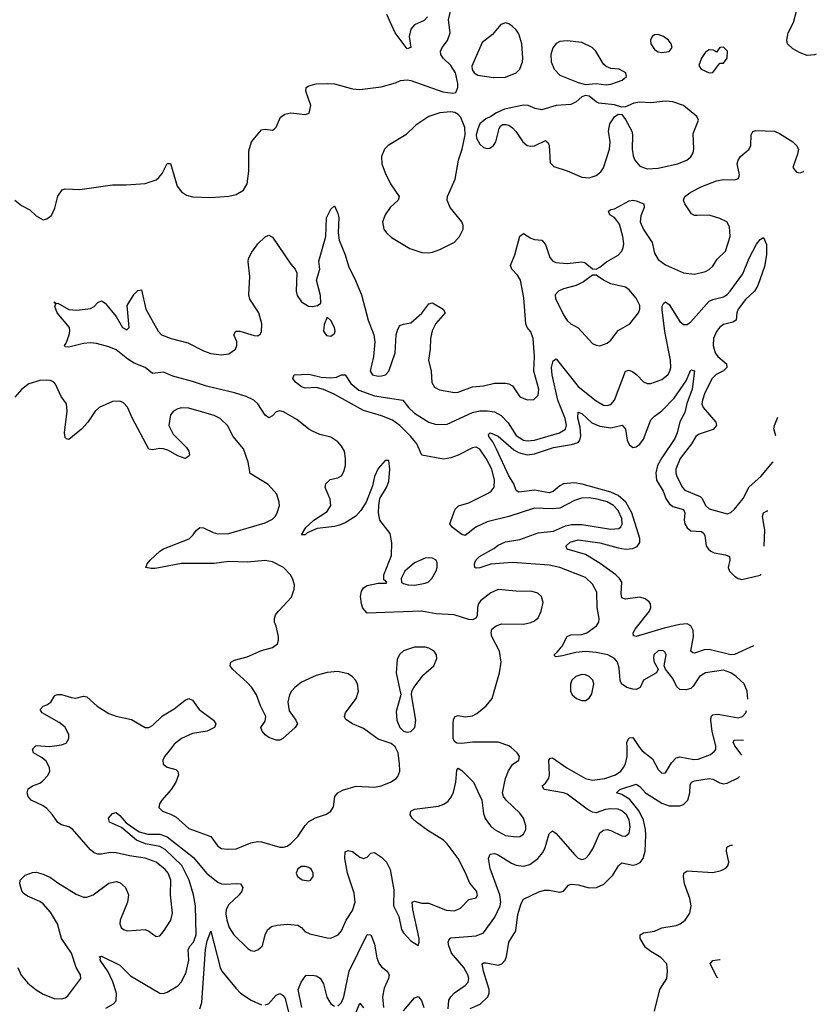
# Model space of a CAD drawing. Header units: inches. Extents: x 1449094 to 1618372, y 389908 to 534307.
# Tile 265 of 494: x 1602900 to 1607279, y 418588 to 424002. Entities that reach past the tile are written whole.
import ezdxf

# ---------------------------------------------------------------- set-up
doc = ezdxf.new("R2010")
doc.units = ezdxf.units.IN
doc.header["$MEASUREMENT"] = 0
doc.layers.add('B6401', color=7, linetype='Continuous')
doc.layers.add('B6402', color=7, linetype='Continuous')

msp = doc.modelspace()

# ---------------------------------------------------------------- linework, layer by layer
at = {"layer": 'B6401', "color": 5}
for points, elevation in [([(1602890, 418790.8), (1602909.1, 418749.1), (1602945.1, 418705.1), (1602990, 418668.5), (1603030, 418643.1), (1603090, 418620.4), (1603130, 418618), (1603150, 418624), (1603164.8, 418635.2), (1603236, 418730), (1603235.1, 418750), (1603209.7, 418789.7), (1603184.8, 418870), (1603129.8, 418950), (1603108.6, 419030), (1603070, 419094.7), (1603030, 419140.5), (1603010, 419154), (1602942.4, 419182.4), (1602919, 419199), (1602911.7, 419211.7), (1602900.7, 419250), (1602902.9, 419270), (1602930, 419298.4), (1602970, 419313.7), (1602990, 419314.6), (1603030, 419304.4), (1603070, 419285), (1603110, 419255.4), (1603210, 419194.5), (1603250, 419176.5), (1603270, 419177.1), (1603303.5, 419190), (1603390, 419254.2), (1603430, 419263.6), (1603450, 419257.8), (1603482.6, 419230), (1603497.8, 419190), (1603492.8, 419150), (1603451.7, 419050), (1603450.3, 419030), (1603458.4, 419010), (1603470, 418999.5), (1603491.7, 418991.7), (1603590, 418998.7), (1603610.3, 418990.3), (1603650, 418960.5), (1603670, 418964.9), (1603690, 418987.7), (1603730.9, 419050), (1603739.3, 419090), (1603728.8, 419190), (1603730.7, 419270), (1603716.8, 419310), (1603700.4, 419330), (1603649.7, 419370), (1603590, 419392.4), (1603504.2, 419404.2), (1603430, 419421.5), (1603397.5, 419422.5), (1603350, 419413.7), (1603330, 419413.7), (1603310, 419421.1), (1603290, 419438), (1603190, 419551.5), (1603170, 419563.5), (1603130, 419575.4), (1603110, 419588), (1603081, 419630), (1603050, 419664.4), (1603030, 419679.2), (1602962.9, 419710), (1602946, 419730), (1602940.5, 419750), (1602947.3, 419772.7), (1602971.1, 419788.9), (1603010, 419803.6), (1603024.8, 419815.2), (1603054.3, 419845.7), (1603065.1, 419870), (1603064.7, 419890), (1603045.9, 419925.9), (1603024.1, 419944.1), (1602976, 419970), (1602970, 419991), (1602979.3, 420000)], 480), ([(1603373.9, 418566.1), (1603415.6, 418590), (1603430, 418607.4), (1603432.3, 418650), (1603412, 418712), (1603387.2, 418767.2), (1603342.5, 418830), (1603343.7, 418843.7), (1603339, 418850), (1603350, 418851.9), (1603450, 418804), (1603510, 418744.6), (1603670, 418648.9), (1603690, 418647.6), (1603710, 418654.6), (1603770, 418690.3), (1603790, 418712.2), (1603816.1, 418763.9), (1603829.9, 418830), (1603826.7, 418890), (1603837.3, 418910), (1603856.4, 418930), (1603870.3, 418970), (1603866.6, 419130), (1603855.9, 419190), (1603832.4, 419270), (1603791.1, 419351.1), (1603700.1, 419440.1), (1603670, 419456.1), (1603591.5, 419470), (1603542.5, 419490), (1603459.5, 419559.5), (1603393.7, 419590), (1603388.8, 419611.2), (1603410, 419638), (1603430, 419642.4), (1603450, 419626.7), (1603485.8, 419585.8), (1603556.8, 419536.8), (1603604.5, 419524.5), (1603670, 419524), (1603710, 419509), (1603856.2, 419396.2), (1603926.4, 419310), (1603990, 419260.2), (1604010, 419251.1), (1604030, 419249.3), (1604090, 419253.2), (1604114, 419250), (1604127, 419230), (1604120.9, 419210), (1604106.3, 419190), (1604050, 419137.7), (1604035.9, 419110), (1604033.7, 419086.3), (1604038.7, 419050), (1604050.9, 419010), (1604077.2, 418970), (1604154.4, 418894.4), (1604170, 418883.8), (1604190, 418879.5), (1604210, 418886.7), (1604234.3, 418910), (1604249.8, 418970), (1604262.6, 418997.4), (1604284.5, 419015.5), (1604316.1, 419023.9), (1604370, 419027.8), (1604430, 419022.3), (1604450, 419010.4), (1604468.5, 418988.5), (1604494.8, 418974.8), (1604590, 418952.9), (1604610, 418951.7), (1604651.3, 418970), (1604670, 418992.7), (1604694.2, 419050), (1604730, 419103.6), (1604743.9, 419150), (1604739.3, 419199.3), (1604702.3, 419310), (1604688.3, 419390), (1604690, 419426), (1604705.6, 419434.4), (1604730, 419428.9), (1604770, 419397.8), (1604790, 419390.3), (1604810, 419397.1), (1604830, 419419.3), (1604850, 419422.6), (1604890, 419397.1), (1604917.5, 419370), (1604936.1, 419330), (1604957.5, 419217.5), (1604954.9, 419130), (1604983.7, 419070), (1604999.9, 418999.9), (1605010, 418980.7), (1605050, 418936.3), (1605090, 418911.3), (1605097, 418930), (1605095.6, 418950), (1605060.9, 419110), (1605058, 419150), (1605070, 419156), (1605110, 419144), (1605150, 419143.8), (1605245.5, 419105.5), (1605290, 419101.2), (1605323.6, 419116.4), (1605370, 419164.9), (1605410, 419173.4), (1605416.1, 419190), (1605411.5, 419210), (1605375, 419255), (1605350, 419315.1), (1605310, 419389.5), (1605251, 419470), (1605230, 419490.7), (1605143.8, 419543.8), (1605081.7, 419590), (1605059.1, 419610), (1605046.3, 419630), (1605049.6, 419650), (1605070, 419660.3), (1605202.5, 419677.5), (1605231.9, 419688.1), (1605255, 419705), (1605272.9, 419727.1), (1605285.6, 419754.4), (1605298.5, 419810), (1605304, 419876), (1605310, 419886.8), (1605330, 419874.4), (1605394.7, 419810), (1605441.6, 419710), (1605450, 419637.3), (1605459.8, 419610), (1605488.9, 419570), (1605510, 419550.1), (1605570, 419516.3), (1605630, 419509.3), (1605650, 419511.2), (1605670, 419524), (1605682.2, 419550), (1605682.4, 419570), (1605670, 419611.2), (1605650, 419639.7), (1605574.2, 419710), (1605559.8, 419730), (1605554.8, 419750), (1605571.4, 419830), (1605587.3, 419872.7), (1605610, 419905.8), (1605643.6, 419930), (1605648, 419950), (1605635.4, 419970), (1605601.1, 420000)], 460), ([(1603736, 420000), (1603696.5, 419950), (1603687.4, 419930), (1603689.1, 419909.1), (1603710, 419892.2), (1603758.3, 419878.3), (1603768.6, 419868.6), (1603773.1, 419850), (1603759.1, 419810), (1603733.2, 419770), (1603681.3, 419710), (1603669, 419690), (1603665.7, 419670), (1603684.9, 419650), (1603730, 419633.8), (1603758.3, 419618.3), (1603830, 419554.2), (1603950, 419510.2), (1603990, 419458), (1604010, 419445.5), (1604040.5, 419440.5), (1604090, 419443.2), (1604170, 419475.2), (1604210, 419483.5), (1604230, 419481.6), (1604330, 419453), (1604350, 419452.3), (1604370, 419457.8), (1604390, 419471.5), (1604428.7, 419511.3), (1604469.3, 419570.7), (1604490, 419592.4), (1604527, 419613), (1604586.2, 419633.8), (1604611.5, 419650), (1604626.1, 419673.9), (1604632.6, 419730), (1604648.7, 419751.3), (1604674.9, 419765.1), (1604750, 419786.9), (1604850, 419782), (1604886.6, 419790), (1604938.4, 419810), (1604970.6, 419829.4), (1604979.4, 419840.6), (1604990.8, 419869.2), (1604988.8, 419910), (1604980.3, 419970), (1604965.8, 420000)], 480), ([(1605256.4, 418563.6), (1605259.8, 418610), (1605269.8, 418630), (1605290, 418651.9), (1605350, 418691.4), (1605365, 418710), (1605369.1, 418730), (1605364.1, 418750), (1605341.3, 418790), (1605273.2, 418870), (1605259.1, 418910), (1605255.8, 418930), (1605259, 418941), (1605270, 418953.4), (1605410, 418964.8), (1605450, 418980.6), (1605512.1, 419067.9), (1605541.4, 419130), (1605545.2, 419150), (1605540.2, 419190), (1605486.1, 419333.9), (1605478, 419390), (1605486, 419414), (1605510, 419416.5), (1605530, 419409.1), (1605603.6, 419363.6), (1605630, 419352.7), (1605670, 419348), (1605703.9, 419356.1), (1605748.5, 419390), (1605776.7, 419423.3), (1605789.3, 419450.7), (1605810, 419526), (1605830, 419542), (1605850, 419527.8), (1605950, 419411.3), (1605970, 419391.6), (1605990, 419383.6), (1606010, 419390.3), (1606030, 419411.5), (1606053, 419447), (1606089.9, 419530.1), (1606110, 419546.5), (1606130, 419549.4), (1606150, 419543.5), (1606210, 419515), (1606230, 419513.5), (1606251.1, 419530), (1606256.6, 419563.4), (1606250, 419602.4), (1606235.9, 419630), (1606210, 419652.2), (1606190, 419660.2), (1606150, 419663.4), (1606121.2, 419658.8), (1606070, 419641.6), (1606050, 419644), (1606020.5, 419660.5), (1605910, 419743), (1605890, 419750.5), (1605784, 419770), (1605772.7, 419790), (1605790, 419804.9), (1605808.3, 419831.7), (1605812, 419850), (1605809.8, 419930.2), (1605818, 419942), (1605830, 419944.2), (1605908.6, 419888.6), (1606010, 419829.6), (1606050, 419821.3), (1606116.9, 419830), (1606176.4, 419850), (1606204.6, 419870), (1606219.8, 419890), (1606230.5, 419910), (1606239.9, 419950), (1606239, 420000)], 440), ([(1606308.4, 420000), (1606321.4, 419981.4), (1606378.6, 419938.6), (1606410, 419879.5), (1606430, 419859.5), (1606450, 419860.4), (1606484, 419916), (1606510, 419942.7), (1606530, 419948.1), (1606605.6, 419934.4), (1606630, 419936.3), (1606698.3, 419961.7), (1606720.7, 419979.3), (1606726.6, 419990), (1606726.7, 420000)], 440), ([(1606870.3, 419957.6), (1606838.5, 420000)], 420), ([(1605375.9, 418564.1), (1605430.7, 418589.3), (1605473.1, 418630), (1605480.4, 418650), (1605480.9, 418670), (1605449.2, 418770.8), (1605443.1, 418810), (1605450, 418816.1), (1605464.1, 418815.9), (1605530, 418804.1), (1605550, 418810.2), (1605568.2, 418830), (1605575.8, 418850), (1605588.7, 418930), (1605627.5, 418992.5), (1605638.9, 419081.1), (1605657.3, 419142.7), (1605670, 419166.7), (1605754.2, 419205.8), (1605784.9, 419215.1), (1605810, 419215.5), (1605870, 419205.5), (1605889.3, 419210), (1605917.6, 419242.4), (1605931.8, 419248.2), (1605970, 419245.1), (1606031.2, 419228.8), (1606070.4, 419229.6), (1606110.9, 419249.1), (1606134.2, 419270), (1606161.7, 419298.3), (1606191.4, 419348.6), (1606210, 419366.5), (1606270, 419354), (1606290, 419356), (1606311.5, 419368.5), (1606328, 419390), (1606338.7, 419430), (1606342.7, 419517.3), (1606341.2, 419550), (1606330, 419599.8), (1606306.5, 419650), (1606253.8, 419713.8), (1606210, 419742.1), (1606180.9, 419750), (1606199.6, 419770), (1606290, 419798.3), (1606310, 419786.5), (1606340.9, 419750), (1606430, 419693.3), (1606470, 419679.8), (1606530, 419680.2), (1606550, 419687.5), (1606572.6, 419710), (1606584.6, 419750), (1606586.5, 419793.5), (1606594.3, 419810), (1606610, 419816.8), (1606690, 419829.5), (1606710, 419826.3), (1606750, 419805), (1606770, 419800.7), (1606790, 419803.8), (1606850, 419832.8), (1606857.8, 419839.8)], 420), ([(1606389.5, 418550.5), (1606418.4, 418670), (1606458.4, 418730), (1606461.6, 418770), (1606457.6, 418810), (1606425.5, 418845.5), (1606370, 418878), (1606340.8, 418900.8), (1606311.6, 418950), (1606311.3, 418970), (1606330, 418980.2), (1606390, 418989.3), (1606430, 419007.7), (1606510, 419020.7), (1606531.8, 419030), (1606558, 419050), (1606585.1, 419090), (1606591, 419129), (1606584.1, 419170), (1606555.8, 419250), (1606548.7, 419290), (1606552, 419310), (1606570, 419322), (1606710, 419313), (1606756, 419324), (1606782.6, 419337.4), (1606794, 419350), (1606798.9, 419370), (1606786, 419430), (1606788.4, 419451.6), (1606810, 419462.2), (1606817.9, 419464)], 380), ([(1603890, 418563.2), (1603901.7, 418598.3), (1603921.8, 418890), (1603930, 418937.1), (1603950, 418990.7), (1604001.3, 418790), (1604011.2, 418770), (1604090, 418674.7), (1604114.7, 418650), (1604172.9, 418610), (1604230, 418585.1)], 440), ([(1604650, 418578), (1604670, 418597.6), (1604682.9, 418630), (1604712.1, 418770), (1604810, 418972), (1604830, 418970.4), (1604836.4, 418956.4), (1604850, 418918), (1604863.3, 418843.3), (1604874.6, 418814.6), (1604890, 418794.2), (1604919.6, 418770), (1604931.4, 418750), (1604928.3, 418730), (1604903, 418677), (1604895.1, 418630), (1604900.6, 418570)], 440), ([(1606740.4, 418732.9), (1606735, 418735), (1606695.8, 418810), (1606711, 418829), (1606750, 418833.8), (1606751.1, 418833.7)], 360), ([(1604450.6, 418570), (1604431.2, 418670), (1604447.8, 418710), (1604474, 418746), (1604510, 418748.9), (1604530, 418744.9), (1604552.6, 418732.6), (1604570, 418700.7), (1604588, 418628), (1604610.4, 418590), (1604630, 418577.4)], 440), ([(1604250, 418584.6), (1604268.5, 418591.5), (1604310, 418637.6), (1604330, 418648.2), (1604342, 418642), (1604352.8, 418632.8), (1604359.4, 418619.4), (1604382, 418530)], 440), ([(1604750, 418544.9), (1604770, 418594.9), (1604790, 418568.2)], 420), ([(1605010, 418552.5), (1605070, 418622.9), (1605090, 418630.2), (1605109.4, 418609.4), (1605122.2, 418570)], 440)]:
    msp.add_lwpolyline(points, dxfattribs=dict(at, elevation=elevation))
at = {"layer": 'B6401', "color": 5, "elevation": 480}
msp.add_lwpolyline([(1604470, 419346), (1604450, 419345.2), (1604430, 419332.7), (1604420.7, 419310), (1604427.3, 419290), (1604453.2, 419273.2), (1604490, 419266.7), (1604499, 419270), (1604514, 419290), (1604514, 419310), (1604505.2, 419330), (1604490, 419340.9)], close=True, dxfattribs=at)
at = {"layer": 'B6402', "color": 5}
for points, elevation in [([(1602874.3, 423010), (1602910, 422981.3), (1602955.9, 422955.9), (1602990, 422923.8), (1603030, 422902), (1603050, 422907.3), (1603074.3, 422925.7), (1603093.7, 422966.3), (1603110, 423031), (1603133.6, 423066.4), (1603150, 423073), (1603230, 423068.2), (1603410, 423094.4), (1603485.8, 423094.2), (1603590, 423102.4), (1603650, 423121.7), (1603665.8, 423134.2), (1603683.1, 423156.9), (1603710, 423210.8), (1603730, 423211), (1603766.6, 423086.6), (1603790, 423054.9), (1603817, 423037), (1603850, 423028), (1603950, 423024.2), (1604050, 423031.4), (1604090, 423041.3), (1604130, 423065.3), (1604150, 423099.1), (1604159.4, 423170), (1604159.4, 423280.6), (1604174, 423330), (1604230, 423397.3), (1604250, 423400.7), (1604290, 423394.8), (1604298.9, 423401.1), (1604310, 423411), (1604334.2, 423465.8), (1604356.9, 423483.1), (1604390.4, 423490.4), (1604470, 423481), (1604492.3, 423487.7), (1604501.2, 423530), (1604473.2, 423610), (1604475.3, 423630), (1604490, 423638.8), (1604529.6, 423650.4), (1604590, 423652.2), (1604630, 423648.8), (1604730, 423622), (1604770, 423619.1), (1604887.3, 423632.7), (1604965.6, 423654.4), (1604992.9, 423667.1), (1605030, 423670.8), (1605050, 423667.3), (1605225.8, 423605.8), (1605282, 423598), (1605297.2, 423602.8), (1605309, 423630), (1605309.3, 423650.7), (1605296.2, 423710), (1605270, 423749.6), (1605227.3, 423790), (1605215.1, 423810), (1605213.3, 423830), (1605222.4, 423850), (1605252.2, 423887.8), (1605267.1, 423930), (1605258.3, 424001.7), (1605277.6, 424090)], 480), ([(1607279.5, 423813.1), (1607269.5, 423809.5), (1607230, 423805.6), (1607190, 423820.5), (1607150, 423842.9), (1607120.9, 423870), (1607117, 423890), (1607124.2, 423930), (1607153.7, 423986.3), (1607170.7, 424050)], 460), ([(1605142, 424018), (1605122.9, 423997.1), (1605070, 423973.3), (1605050.4, 423950), (1605041.6, 423910), (1605051, 423850), (1605030, 423842), (1604964.4, 423930), (1604918, 424030)], 480), ([(1605601.1, 420000), (1605589.6, 420010), (1605530, 420029.8), (1605390.2, 420029.8), (1605330, 420022), (1605303.3, 420023.3), (1605290, 420033.2), (1605283, 420050), (1605282.6, 420130), (1605285.6, 420154.4), (1605294, 420170), (1605310, 420175.8), (1605350, 420169.1), (1605390, 420174.2), (1605413.1, 420186.9), (1605464.7, 420230), (1605497.4, 420270), (1605537.5, 420410), (1605547.2, 420470), (1605537.2, 420530), (1605495.8, 420610), (1605491.5, 420630), (1605496.2, 420650), (1605519.3, 420670), (1605550, 420680.9), (1605670, 420678.6), (1605710, 420686.9), (1605730, 420696.5), (1605750, 420714), (1605766.8, 420750), (1605777.7, 420797.7), (1605769.5, 420830), (1605748.4, 420848.4), (1605718, 420858), (1605630, 420860.3), (1605530, 420869.7), (1605490.5, 420850), (1605434.1, 420805.9), (1605423.1, 420790), (1605417.6, 420770), (1605415.3, 420724.7), (1605408.2, 420711.8), (1605390, 420702.9), (1605370, 420703.6), (1605288.8, 420728.8), (1605190, 420734.8), (1605109.9, 420749.9), (1604810, 420738.9), (1604786.8, 420766.8), (1604779.5, 420790), (1604773.4, 420830), (1604779.3, 420860.7), (1604790, 420878), (1604810, 420891.7), (1604870, 420903), (1604915.3, 420904.7), (1604918, 420910), (1604902.7, 420922.7), (1604902, 420950), (1604944.2, 421055.8), (1604945.5, 421125.5), (1604937.4, 421177.4), (1604879.6, 421250), (1604873.3, 421290), (1604874, 421330), (1604880.9, 421370), (1604917, 421430), (1604930, 421462), (1604935.6, 421530), (1604930, 421578), (1604910, 421579), (1604870, 421534.5), (1604850.3, 421490), (1604840.3, 421439.7), (1604804.2, 421350), (1604775.9, 421304.1), (1604747.9, 421272.1), (1604690, 421236.4), (1604657.7, 421222.3), (1604630, 421215), (1604535.5, 421204.5), (1604479.8, 421180.2), (1604470, 421169.4), (1604450, 421169.2), (1604473.2, 421210), (1604517.6, 421250), (1604590, 421298.3), (1604610.9, 421330), (1604606.5, 421366.5), (1604579.6, 421430), (1604583.6, 421450), (1604606.2, 421473.8), (1604650, 421483.2), (1604670, 421494.4), (1604682.7, 421517.3), (1604690.8, 421550), (1604691.6, 421590), (1604685.1, 421630), (1604670, 421657.6), (1604650, 421680.5), (1604610, 421706.6), (1604550, 421722.2), (1604510, 421739.8), (1604490, 421751), (1604424.6, 421804.6), (1604350, 421846.6), (1604330, 421850.9), (1604310, 421845.7), (1604290, 421824.7), (1604270, 421813.3), (1604250, 421827.8), (1604209.7, 421890), (1604186.6, 421910), (1604145.6, 421930), (1604080.5, 421950), (1603926.7, 421986.7), (1603850, 422013.5), (1603742.3, 422042.3), (1603690, 422064.2), (1603630, 422056.2), (1603589.8, 422089.8), (1603530, 422113.1), (1603494.8, 422134.8), (1603430, 422186.9), (1603390, 422204), (1603322.4, 422222.4), (1603290, 422224.7), (1603250, 422221.1), (1603170, 422202.4), (1603150, 422204), (1603146, 422210), (1603156.2, 422223.8), (1603172.3, 422270), (1603176, 422290), (1603173.2, 422310), (1603105.6, 422390), (1603094, 422426), (1603098, 422438), (1603089.5, 422450.5), (1603101, 422441), (1603110, 422442.8), (1603170, 422408), (1603215.1, 422404.9), (1603290, 422414), (1603310, 422426), (1603330, 422446.8), (1603350, 422456), (1603370, 422442.8), (1603430.5, 422370.5), (1603466, 422310), (1603490, 422297.3), (1603502.7, 422310), (1603491.6, 422430), (1603530, 422492.7), (1603550, 422512.7), (1603570, 422516), (1603594, 422410), (1603660.9, 422290), (1603679.5, 422270), (1603732.7, 422250), (1603824.6, 422224.6), (1603910, 422182.1), (1603950, 422167.2), (1604010, 422159.4), (1604050, 422165.7), (1604086, 422190), (1604094.2, 422210), (1604093.1, 422233.1), (1604078, 422270), (1604088.7, 422290), (1604110, 422290.3), (1604190, 422265.7), (1604210, 422263.7), (1604224.4, 422275.6), (1604230, 422286.8), (1604230.6, 422330), (1604215.5, 422390), (1604165.9, 422465.9), (1604159.1, 422490), (1604164.4, 422590), (1604155.6, 422670), (1604158.4, 422690), (1604176.1, 422723.9), (1604209.8, 422770.2), (1604250, 422807.7), (1604270, 422817.3), (1604290, 422806.8), (1604390, 422658), (1604414.8, 422630), (1604422.8, 422610), (1604419.5, 422510), (1604426.3, 422486.3), (1604450, 422450.4), (1604487.7, 422427.7), (1604510, 422424.9), (1604538, 422430), (1604556.5, 422443.5), (1604553.8, 422486.2), (1604531.8, 422570), (1604549.6, 422630), (1604545.3, 422674.7), (1604582.5, 422810), (1604587.1, 422912.9), (1604610, 422960.7), (1604630, 422978), (1604650, 422936), (1604654.4, 422914.4), (1604651.1, 422830), (1604657.2, 422790), (1604689.2, 422710), (1604710, 422640.7), (1604741.2, 422581.2), (1604779.7, 422490), (1604815, 422350), (1604847.2, 422270), (1604851.6, 422230), (1604844.7, 422150), (1604827.2, 422070), (1604839.1, 422050), (1604870, 422041.7), (1604890, 422043.1), (1604912, 422050), (1604929.5, 422070), (1604964.7, 422170), (1604969.7, 422270), (1604978.9, 422301.1), (1604990, 422320.5), (1605010, 422328.8), (1605050, 422336), (1605110.6, 422389.4), (1605150, 422439.1), (1605170, 422446), (1605228, 422410), (1605239.3, 422390), (1605187.8, 422332.2), (1605168, 422292), (1605158.3, 422250), (1605157.1, 422190), (1605148.4, 422130), (1605162.8, 422070), (1605166.7, 422006.7), (1605180.9, 421980.9), (1605207.1, 421967.1), (1605290, 421953.1), (1605310, 421954.3), (1605390, 421983.5), (1605450, 421988.6), (1605510, 422003), (1605570, 422004.5), (1605590, 422000.7), (1605610, 421988.9), (1605650, 421927.6), (1605690, 421911.6), (1605726, 421914), (1605750, 421937.3), (1605754.8, 421970), (1605725.9, 422070), (1605730.5, 422149.5), (1605722.8, 422250), (1605710, 422285.7), (1605690.7, 422310), (1605681.8, 422330), (1605672.5, 422472.5), (1605654, 422570), (1605636.9, 422596.9), (1605606, 422630), (1605598, 422650), (1605621.6, 422710), (1605650, 422811.3), (1605670, 422826.8), (1605710, 422800.5), (1605730, 422792.7), (1605771.3, 422790), (1605790, 422766), (1605813.8, 422693.8), (1605830, 422676.4), (1605847.8, 422667.8), (1605910, 422661.3), (1605990.6, 422670.6), (1606006.8, 422666.8), (1606050, 422632), (1606070, 422631.3), (1606090, 422641), (1606125.2, 422670), (1606190, 422707.2), (1606211.3, 422728.7), (1606217.8, 422750), (1606220.7, 422770), (1606216.2, 422810), (1606197.2, 422877.2), (1606170, 422915.1), (1606144, 422930), (1606137.2, 422950), (1606150, 422958), (1606170, 422962), (1606250, 423006.7), (1606270, 423010.4), (1606290, 423006.7), (1606330.8, 422990), (1606333, 422970), (1606315.4, 422924.6), (1606311.9, 422890), (1606328.6, 422848.6), (1606377.4, 422777.4), (1606390, 422719.1), (1606410, 422684.4), (1606450, 422654.7), (1606550.2, 422610.2), (1606610, 422603.6), (1606670, 422618.5), (1606690, 422629), (1606710, 422647.2), (1606735.3, 422684.7), (1606780.5, 422730), (1606805.8, 422810), (1606802.9, 422862.9), (1606787, 422890), (1606749.8, 422909.8), (1606690, 422927.8), (1606624.8, 422924.8), (1606610, 422926), (1606594.2, 422934.2), (1606557.6, 422990), (1606549.7, 423009.7), (1606557, 423030), (1606590, 423053.4), (1606650, 423085.3), (1606730, 423116.4), (1606770, 423124.4), (1606830, 423122.4), (1606851.8, 423128.2), (1606858, 423150), (1606845.1, 423210), (1606849.5, 423230), (1606863.6, 423250), (1606911.2, 423290), (1606920.4, 423310), (1606921, 423370), (1606930, 423388), (1606946.6, 423393.4), (1607048.8, 423388.8), (1607077.4, 423377.4), (1607151, 423330), (1607171, 423310), (1607181, 423290), (1607176.8, 423263.2), (1607150.8, 423190), (1607170, 423164), (1607190, 423160.7), (1607210, 423167.7), (1607211.2, 423169.8)], 460), ([(1606903, 420265.2), (1606900.3, 420310), (1606882.6, 420350), (1606839.7, 420390), (1606810, 420411.2), (1606770, 420425), (1606670, 420410.6), (1606637.8, 420390), (1606603, 420337), (1606590, 420324.6), (1606563.3, 420316.7), (1606530, 420319.4), (1606513.3, 420333.3), (1606490, 420379.7), (1606451.1, 420430), (1606443.7, 420450), (1606453.5, 420510), (1606446.2, 420526.2), (1606433.2, 420533.2), (1606410, 420531), (1606386.3, 420510), (1606383.6, 420490), (1606388.9, 420470), (1606410.8, 420430), (1606401.6, 420410), (1606330, 420371.2), (1606310.3, 420330), (1606290, 420319.2), (1606270, 420320.3), (1606238.4, 420330), (1606209.4, 420349.4), (1606201.3, 420370), (1606195.9, 420435.9), (1606186, 420470), (1606169.8, 420490), (1606132.6, 420510), (1606070, 420523.4), (1606010, 420527.5), (1605957.8, 420522.2), (1605883.5, 420503.5), (1605850, 420499.5), (1605842.4, 420502.4), (1605838, 420510), (1605855.6, 420524.4), (1605882.3, 420557.7), (1605910, 420610.2), (1605930, 420619), (1605990, 420621.7), (1606017.2, 420630), (1606070.9, 420670), (1606084.2, 420690), (1606086.3, 420710), (1606074.5, 420770), (1606073.5, 420853.5), (1606050, 420899.1), (1606010, 420934.8), (1605870.3, 420990.3), (1605810, 421002.4), (1605610, 421017.5), (1605490, 421007.7), (1605428.9, 420988.9), (1605410, 420985.8), (1605401.6, 420990), (1605399.8, 421010), (1605407.9, 421030), (1605428, 421050), (1605506, 421094), (1605530, 421112.3), (1605570, 421131), (1605650, 421144.1), (1605750, 421179.8), (1605835.6, 421190), (1605900.9, 421219.1), (1605933.5, 421226.5), (1605990, 421226.4), (1606150, 421200.7), (1606194.7, 421205.3), (1606205.8, 421214.2), (1606212.2, 421227.8), (1606210, 421259.6), (1606190, 421302.6), (1606165.4, 421330), (1606130, 421350.3), (1606073.9, 421366.1), (1606030, 421373), (1605988.6, 421371.4), (1605950, 421358.3), (1605870, 421316.2), (1605830, 421311.7), (1605730, 421316.3), (1605590, 421269.9), (1605470, 421241.8), (1605407.4, 421212.6), (1605350, 421165.1), (1605330, 421171.9), (1605279.6, 421210), (1605265.1, 421230), (1605294.3, 421310), (1605311.6, 421328.4), (1605370, 421346.4), (1605479, 421401), (1605492.9, 421410), (1605507.9, 421432.1), (1605509.9, 421470.1), (1605496.2, 421530), (1605465, 421590), (1605430, 421640.9), (1605410, 421651), (1605390, 421648.9), (1605310, 421608.1), (1605270, 421593.1), (1605230, 421585.2), (1605110, 421607.5), (1605083.1, 421670), (1605051.2, 421711.2), (1604990, 421769.9), (1604950, 421800.2), (1604890, 421823.9), (1604790, 421853.3), (1604625.5, 421945.5), (1604570, 421968.2), (1604530, 421980.5), (1604470, 421976.9), (1604450, 421983.5), (1604417, 422010), (1604400.9, 422030), (1604408.7, 422050), (1604490, 422053.4), (1604556.8, 422036.8), (1604610, 422032.3), (1604642.5, 422037.5), (1604670, 422050.2), (1604690, 422048.8), (1604720.9, 422000.9), (1604765.4, 421965.4), (1604850, 421933.1), (1605006, 421910), (1605038.2, 421870), (1605070, 421839.5), (1605149.4, 421789.4), (1605190, 421776.3), (1605250, 421778.2), (1605390, 421842.5), (1605430, 421851.3), (1605471.3, 421851.3), (1605510, 421845.1), (1605546.2, 421826.2), (1605585.6, 421785.6), (1605630, 421715.7), (1605670, 421690.6), (1605690, 421686.5), (1605729.9, 421690.1), (1605868.3, 421730), (1605900.2, 421750), (1605906.6, 421773.4), (1605898.8, 421810), (1605858.5, 421910), (1605828.2, 422050), (1605824.5, 422090), (1605833, 422127), (1605850, 422136.5), (1605970, 421985.4), (1606070, 421905.8), (1606110, 421883.2), (1606130, 421880.7), (1606150, 421887.2), (1606169.8, 421910), (1606230, 422070.3), (1606250, 422075.5), (1606270, 422066.4), (1606292.6, 422050), (1606330, 422011.8), (1606350, 422001.3), (1606370, 422002.6), (1606430, 422023.6), (1606463.1, 422050), (1606475, 422070), (1606479.8, 422090), (1606477.9, 422130), (1606447.6, 422287.6), (1606432.4, 422407.6), (1606432.7, 422427.3), (1606439.2, 422440.8), (1606450, 422450.2), (1606470, 422435.5), (1606530, 422342.8), (1606550, 422325.6), (1606570, 422325.8), (1606590, 422340.2), (1606690, 422454.1), (1606710, 422463.6), (1606770, 422478.6), (1606789, 422491), (1606806.2, 422510), (1606875.9, 422604.1), (1606910, 422691.6), (1606950, 422768.7), (1606970, 422793), (1606990, 422804), (1607006.4, 422766.4), (1607006.3, 422710), (1606995.2, 422644.8), (1606958.5, 422541.5), (1606939.8, 422510), (1606890, 422462.9), (1606849.7, 422410.3), (1606841.7, 422390), (1606838.9, 422350), (1606820.7, 422339.3), (1606770, 422325.7), (1606750, 422311.9), (1606730, 422287.7), (1606715, 422250), (1606711.9, 422210), (1606723, 422170), (1606738.9, 422150), (1606786, 422110), (1606788, 422090), (1606769.5, 422070.5), (1606728.5, 422051.5), (1606706.7, 422030), (1606667, 421950), (1606653, 421910), (1606650.9, 421890), (1606657.7, 421870), (1606726.8, 421790), (1606731, 421770), (1606711.8, 421748.2), (1606636, 421724), (1606617.2, 421710), (1606593.5, 421670), (1606531.4, 421590), (1606507.2, 421530), (1606506.8, 421510), (1606512.9, 421490), (1606544.1, 421430), (1606556.1, 421416.1), (1606640.9, 421380.9), (1606652.6, 421370), (1606670.8, 421330.8), (1606690, 421312.3), (1606790, 421285.7), (1606810, 421293.1), (1606830, 421311.4), (1606877, 421370), (1606910, 421433.1), (1606973.7, 421490), (1607041.1, 421570), (1607041.5, 421570.6)], 440), ([(1606934.3, 420560), (1606830, 420511.3), (1606810, 420509.1), (1606690, 420539.6), (1606663.1, 420536.9), (1606610, 420518.5), (1606600.6, 420520.6), (1606589.2, 420530), (1606604.3, 420610), (1606603.1, 420643.1), (1606590, 420668.4), (1606570, 420679.4), (1606530, 420677.1), (1606443.7, 420656.3), (1606290, 420609.8), (1606274.8, 420614.8), (1606272.8, 420630), (1606284, 420650), (1606362.7, 420750), (1606369.8, 420770), (1606368.8, 420790), (1606360.8, 420800.8), (1606338.2, 420818.2), (1606310, 420826.5), (1606230, 420816.5), (1606210, 420823.5), (1606206.5, 420846.5), (1606209.9, 420910), (1606197.7, 420930), (1606176.8, 420950), (1606091.7, 421011.7), (1606010, 421061.4), (1605909.3, 421090), (1605904.7, 421104.7), (1605904.7, 421110), (1605926.9, 421130), (1605970, 421141.8), (1606090, 421125.3), (1606190, 421097.3), (1606230, 421090.5), (1606270, 421093.9), (1606294.7, 421105.3), (1606310, 421127.8), (1606309.9, 421150.1), (1606265.4, 421290), (1606231.7, 421350), (1606190, 421385.7), (1606150, 421404.3), (1605991.5, 421448.5), (1605950, 421455.8), (1605889.7, 421450.3), (1605870, 421439.9), (1605832.6, 421407.4), (1605810, 421400.5), (1605730, 421415.3), (1605644.5, 421404.5), (1605630, 421414), (1605616.3, 421450), (1605590, 421493.8), (1605521.2, 421641.2), (1605500.8, 421680.8), (1605478.9, 421710), (1605478, 421722), (1605486, 421730), (1605530, 421711.3), (1605617.3, 421637.3), (1605642.1, 421622.1), (1605690, 421610.4), (1605730, 421614.8), (1605835.4, 421650), (1605933.6, 421666.4), (1605970, 421677.3), (1605980.2, 421690), (1605985.4, 421714.6), (1605981.1, 421761.1), (1605968.8, 421811.2), (1605970, 421844.9), (1605990, 421837.5), (1606045.9, 421785.9), (1606090, 421766.4), (1606150, 421757.1), (1606212.1, 421772.1), (1606230.6, 421750.6), (1606240.5, 421690), (1606250, 421666.3), (1606270, 421650.2), (1606290, 421653.2), (1606310, 421667.6), (1606330, 421695.5), (1606370, 421802), (1606390, 421822.7), (1606430, 421851.4), (1606498.1, 421921.9), (1606563.5, 422016.5), (1606590, 422077.1), (1606610, 422071), (1606597.9, 421970), (1606567.7, 421892.3), (1606556.9, 421843.1), (1606528.7, 421791.3), (1606513.9, 421730), (1606501.2, 421698.8), (1606430, 421593.1), (1606407.3, 421550), (1606396.6, 421510), (1606401.6, 421470), (1606438.3, 421410), (1606452.5, 421370), (1606470, 421341.5), (1606490, 421324.9), (1606549, 421309), (1606556.1, 421290), (1606552.5, 421250), (1606557.3, 421230), (1606570, 421207.5), (1606590, 421191.9), (1606648.3, 421188.3), (1606659.5, 421179.5), (1606666.5, 421166.5), (1606673.8, 421110), (1606686.2, 421090), (1606699.6, 421079.6), (1606718.7, 421070), (1606780.4, 421060.4), (1606802.8, 421050), (1606803.8, 421030), (1606794.1, 420990), (1606802.8, 420970), (1606830, 420941.6), (1606850, 420929.4), (1606870, 420924.8), (1606970, 420947.8), (1606975.9, 420952.8)], 420), ([(1604965.8, 420000), (1604963.9, 420003.9), (1604941.6, 420021.6), (1604870, 420046.5), (1604790, 420104.2), (1604729.2, 420130), (1604693.8, 420153.8), (1604686, 420170), (1604692, 420190), (1604749.6, 420270), (1604762.6, 420310), (1604756.9, 420350), (1604746.3, 420370), (1604730, 420389.6), (1604706, 420406), (1604650, 420417.2), (1604590, 420413.3), (1604530, 420396.9), (1604450, 420359.7), (1604412.2, 420330), (1604394.6, 420310), (1604383.6, 420290), (1604374.4, 420250), (1604381.4, 420201.4), (1604419.1, 420150), (1604427.3, 420130), (1604414.8, 420110), (1604346.8, 420050), (1604330, 420040.7), (1604310, 420040.5), (1604270, 420055.6), (1604249.7, 420069.7), (1604232.7, 420090), (1604225.2, 420110), (1604250, 420144.7), (1604254, 420170), (1604223.6, 420230), (1604201.1, 420290), (1604175.4, 420330), (1604150, 420358), (1604069.5, 420430), (1604058, 420450), (1604059.3, 420460.7), (1604061.2, 420470), (1604080.1, 420479.9), (1604150, 420498.4), (1604230, 420533.4), (1604289.5, 420550.5), (1604317.2, 420570), (1604323.7, 420590), (1604322, 420610), (1604310, 420668), (1604300.9, 420690), (1604300.9, 420710), (1604307.3, 420730), (1604322.9, 420750), (1604394, 420826), (1604409.7, 420870.3), (1604410, 420895.3), (1604399.8, 420930), (1604388.6, 420950), (1604351, 420990), (1604290, 421021.4), (1604250, 421028.4), (1604150, 421019.8), (1604050, 421022.4), (1603970, 421011.7), (1603790, 421012.5), (1603645.1, 420985.1), (1603623.6, 420983.6), (1603594, 420990), (1603601.6, 421010), (1603617.4, 421030), (1603670, 421080.3), (1603690, 421093.1), (1603831.7, 421148.3), (1603854.5, 421170), (1603870, 421194), (1603889.7, 421210.3), (1603910, 421208.5), (1603962.9, 421182.9), (1603990, 421175.4), (1604050, 421177), (1604250, 421235.5), (1604290, 421256.1), (1604304.7, 421270), (1604316.4, 421290), (1604327.6, 421330), (1604327.4, 421350), (1604313.2, 421393.2), (1604265.6, 421445.6), (1604166.4, 421506.4), (1604156.5, 421570), (1604130, 421641.6), (1604073.7, 421710), (1604042.6, 421770), (1604001.6, 421810), (1603970, 421825.4), (1603830, 421865.3), (1603790, 421867.2), (1603770, 421862.6), (1603746.4, 421850), (1603730, 421829), (1603720.8, 421770), (1603743.1, 421723.1), (1603817.1, 421650), (1603830.6, 421630), (1603833.4, 421610), (1603830, 421602), (1603810, 421589.3), (1603770, 421603.5), (1603714.3, 421634.3), (1603690, 421642.5), (1603670, 421644.1), (1603630, 421636.9), (1603610, 421640.5), (1603519.8, 421810), (1603492.4, 421872.4), (1603470, 421895.6), (1603450, 421904.2), (1603410, 421903), (1603336.4, 421870), (1603314.6, 421850), (1603275.5, 421790), (1603239.7, 421750), (1603170, 421694.5), (1603158, 421698), (1603150, 421704), (1603147.1, 421730), (1603160.4, 421850), (1603158, 421890), (1603127.6, 421930), (1603097.4, 421997.4), (1603088.5, 422008.5), (1603070, 422017.4), (1603050, 422020.9), (1603010, 422018.2), (1602950, 421999.8), (1602911.2, 421970), (1602872.6, 421927.4)], 480), ([(1607056.8, 421714.8), (1607046.7, 421753.3), (1607049.2, 421770.8), (1607067.6, 421816)], 440), ([(1606992.4, 421107.8), (1606992.1, 421110), (1606995.8, 421195.8), (1606982.9, 421270), (1606988.7, 421290), (1607010, 421302.2), (1607013, 421302.4)], 420), ([(1602979.3, 420000), (1602990, 420010.4), (1603065.3, 420005.3), (1603130, 420014), (1603155.4, 420024.6), (1603169.7, 420050), (1603169.7, 420070), (1603150, 420111.1), (1603117.1, 420137.1), (1603024.5, 420190), (1603012.7, 420210), (1603030, 420227.3), (1603050, 420234.4), (1603071, 420249), (1603093.8, 420286.2), (1603107.9, 420292.1), (1603130, 420292), (1603185.8, 420274.2), (1603208.1, 420271.9), (1603250, 420282.4), (1603270, 420278.4), (1603326.9, 420226.9), (1603390, 420188), (1603430, 420172.4), (1603514.6, 420154.6), (1603590.5, 420110.5), (1603610, 420110.5), (1603630, 420120.4), (1603685.7, 420174.3), (1603750, 420212), (1603810, 420260.5), (1603830, 420270.5), (1603850, 420261), (1603887.3, 420210), (1603964.7, 420150), (1603978, 420130), (1603971.3, 420110), (1603931.3, 420090), (1603850, 420076.3), (1603790, 420049.7), (1603750, 420017.7), (1603736, 420000)], 480), ([(1606726.7, 420000), (1606726.8, 420010), (1606707.7, 420087.7), (1606699.9, 420150), (1606702.3, 420170), (1606710, 420179.2), (1606730, 420184.1), (1606750, 420182.2), (1606850, 420163.2), (1606873.6, 420170), (1606892.1, 420190), (1606896.4, 420203.2)], 440), ([(1606239, 420000), (1606238.5, 420030), (1606250, 420053.8), (1606270, 420054.9), (1606308.4, 420000)], 440), ([(1606838.5, 420000), (1606830.9, 420010), (1606821.9, 420030), (1606830, 420042.8), (1606879.1, 420040)], 420)]:
    msp.add_lwpolyline(points, dxfattribs=dict(at, elevation=elevation))
for points, elevation in [([(1605570, 423985.1), (1605544.8, 423975.2), (1605498.8, 423921.2), (1605443.2, 423876.8), (1605386.6, 423746.6), (1605388.3, 423728.3), (1605398.8, 423710), (1605418, 423698), (1605505.3, 423685.3), (1605570, 423686.9), (1605629.6, 423710), (1605649.7, 423730), (1605664.8, 423770), (1605667, 423790), (1605660.7, 423870), (1605644.7, 423924.7), (1605630, 423947.3), (1605610, 423964.2), (1605590, 423978.7)], 480), ([(1605910, 423886.9), (1605870, 423882), (1605850, 423871.2), (1605831.9, 423848.1), (1605820.6, 423810), (1605822.3, 423770), (1605837.8, 423730), (1605870, 423697.4), (1605970, 423656.4), (1606010, 423646.8), (1606070, 423650.7), (1606124.1, 423644.1), (1606150, 423648.5), (1606212.3, 423670), (1606236.2, 423690), (1606231.8, 423710), (1606195.3, 423730), (1606150, 423734), (1606124.4, 423744.4), (1606110, 423757.2), (1606067.3, 423830), (1606047, 423850), (1605990, 423876.8)], 480), ([(1606410, 423920.5), (1606390, 423919.6), (1606378, 423910), (1606368.1, 423890), (1606370.3, 423870), (1606390, 423837.6), (1606410, 423825.3), (1606430, 423821.3), (1606470, 423828.2), (1606486.6, 423850), (1606482, 423870), (1606467, 423890), (1606439.3, 423910)], 480), ([(1606770, 423851.8), (1606750, 423848.7), (1606730, 423824), (1606714.5, 423834.5), (1606690, 423836.2), (1606670, 423822.9), (1606648.2, 423790), (1606634, 423750), (1606647.3, 423730), (1606690, 423709.2), (1606710, 423712.7), (1606750, 423762.8), (1606770, 423762.8), (1606789.2, 423790), (1606791.1, 423830)], 480), ([(1606010, 423585.2), (1605990, 423579), (1605958.8, 423550), (1605930, 423536.2), (1605850, 423529.7), (1605770, 423507), (1605734.2, 423514.2), (1605695.3, 423530), (1605670, 423532.6), (1605564.7, 423510), (1605522, 423490), (1605490.9, 423469.1), (1605462, 423458), (1605430.6, 423429.4), (1605418, 423402), (1605410.4, 423370), (1605412.2, 423350), (1605430, 423318), (1605450, 423300.3), (1605470, 423293.1), (1605484.4, 423295.6), (1605505.6, 423310), (1605518, 423330), (1605535.5, 423404.5), (1605542.7, 423417.3), (1605553.6, 423426.4), (1605573.6, 423426.4), (1605590, 423422), (1605610, 423408), (1605630, 423385.5), (1605665.3, 423330), (1605690, 423311.3), (1605710, 423306), (1605730, 423309.1), (1605790, 423338), (1605795.1, 423335.1), (1605804.9, 423324.9), (1605810.2, 423310.2), (1605815.8, 423215.8), (1605835.8, 423195.8), (1605910, 423171.4), (1605990, 423136.3), (1606030, 423133.5), (1606070, 423145.2), (1606094.7, 423165.3), (1606110, 423188.5), (1606142.4, 423290), (1606146.5, 423330), (1606136.8, 423390), (1606144.7, 423430), (1606170, 423467.7), (1606190, 423482.8), (1606210, 423481), (1606230, 423454), (1606264.7, 423390), (1606269.2, 423369.2), (1606266.4, 423290), (1606272.8, 423252.8), (1606282.3, 423230), (1606310, 423197.6), (1606350, 423181.7), (1606410, 423185.9), (1606516, 423210), (1606567.6, 423230), (1606590, 423248.9), (1606602, 423270), (1606606.6, 423290), (1606602.8, 423377.2), (1606631.6, 423450), (1606622.9, 423470), (1606549.8, 423529.8), (1606490, 423550.7), (1606450, 423553.6), (1606370, 423545.7), (1606310, 423549.7), (1606277.1, 423542.9), (1606230, 423522.7), (1606210, 423521.2), (1606170, 423534), (1606084.2, 423544.2), (1606069, 423550), (1606030, 423582)], 480), ([(1605270, 423496), (1605210, 423489.5), (1605150, 423469.4), (1605110, 423445.1), (1605078.2, 423421.8), (1605023.7, 423370), (1604925.7, 423310), (1604906, 423290), (1604889, 423250), (1604891.6, 423210), (1604910, 423160.7), (1604939.4, 423099.4), (1604985.5, 423030), (1604980.7, 423010), (1604937.1, 422970), (1604908.5, 422930), (1604895.3, 422890), (1604902.6, 422850), (1604916.5, 422830), (1604944.2, 422804.2), (1605044.8, 422744.8), (1605110, 422722.4), (1605150, 422720.2), (1605170, 422724.4), (1605210, 422738.5), (1605290, 422779.6), (1605318.7, 422810), (1605338.2, 422850), (1605338.7, 422870), (1605330.6, 422890.6), (1605266.3, 422970), (1605249.6, 423010), (1605251.6, 423030), (1605294.9, 423125.1), (1605311.8, 423230), (1605333.3, 423290), (1605349.4, 423370), (1605346.6, 423410), (1605324.8, 423464.8), (1605310, 423481.2), (1605292, 423492)], 480), ([(1606070, 422598), (1606050, 422598), (1605999, 422561), (1605959.9, 422540.1), (1605890, 422522), (1605862, 422510), (1605844.4, 422490), (1605844.9, 422470), (1605890, 422379.1), (1605910, 422348.4), (1605930, 422330.4), (1605970, 422307), (1606050, 422222), (1606070, 422211.8), (1606090, 422208.5), (1606130, 422223.6), (1606150, 422240.9), (1606190, 422293.1), (1606255.1, 422330), (1606301.3, 422390), (1606309.7, 422410), (1606309.7, 422430), (1606290, 422471.8), (1606250, 422516.2), (1606230, 422531.6), (1606149.7, 422549.7), (1606108.7, 422570)], 460), ([(1604590, 422366), (1604574.4, 422325.6), (1604570.8, 422290), (1604586.2, 422266.2), (1604610, 422262), (1604630, 422276), (1604634.3, 422290), (1604631.3, 422310), (1604610, 422349)], 460), ([(1605150, 421044), (1605130, 421040.4), (1605070, 421014.8), (1605018.3, 420970), (1604998, 420930), (1604998.8, 420910), (1605010, 420902), (1605035.1, 420895.1), (1605072.9, 420892.9), (1605130, 420903.2), (1605145.1, 420910), (1605166.3, 420930), (1605190, 420971), (1605195.4, 420990), (1605195.1, 421015.1), (1605189.3, 421030), (1605170, 421041.6)], 460), ([(1605130, 420552.8), (1605070, 420551.1), (1605010, 420531.5), (1604987.8, 420512.2), (1604975.6, 420484.4), (1604970.3, 420410), (1604994.9, 420290), (1604970, 420198), (1604972.8, 420150), (1604989.3, 420109.3), (1605009.2, 420089.2), (1605030, 420084.6), (1605050, 420087.4), (1605072.4, 420110), (1605077.2, 420150), (1605054.3, 420290), (1605055.8, 420310), (1605066, 420330), (1605120.3, 420399.7), (1605176.2, 420450), (1605193.6, 420490), (1605191.8, 420510), (1605179.3, 420530), (1605150, 420547.3)], 480), ([(1605990, 420401), (1605958, 420390), (1605936.4, 420370), (1605928.2, 420348.2), (1605928, 420310), (1605937.3, 420290), (1605961, 420270), (1605990, 420259.1), (1606010, 420258.8), (1606030, 420270.8), (1606044.9, 420295.1), (1606056, 420350), (1606050.7, 420370.7), (1606031.6, 420390), (1606010, 420399.7)], 460)]:
    msp.add_lwpolyline(points, close=True, dxfattribs=dict(at, elevation=elevation))

doc.saveas('drawing.dxf')
